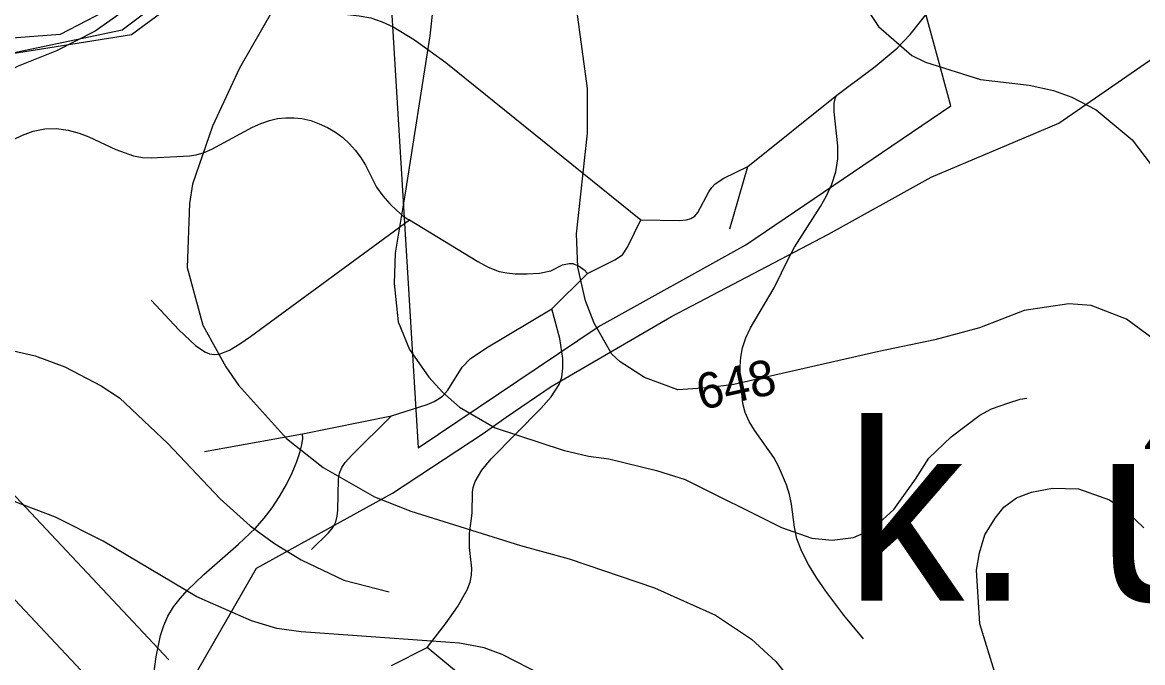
# Model space of a CAD drawing. Extents: x -709584 to -702006, y -1161789 to -1157496.
# Drawn here: x -706160.6 to -705846.2, y -1160941.2 to -1160761.6 of the extents above; entities that cross this region are included whole.
import ezdxf

# ---------------------------------------------------------------- set-up
doc = ezdxf.new("R2010")
doc.units = 0
for name, color, linetype in [('102_obvod PÚ', 7, 'Continuous'), ('103_hranice KÚ', 7, 'Continuous'), ('104_název KÚ', 7, 'Continuous'), ('120_vrstevnice hlavní', 7, 'Continuous'), ('121_vrstevnice hlavní_popis', 7, 'Continuous'), ('122_vrstevnice základní', 7, 'Continuous'), ('124_vrstevnice doplňková', 7, 'Continuous'), ('408_BPEJ_linie', 7, 'Continuous'), ('411_akumulovaný odtok', 7, 'Continuous'), ('419_LPIS PB', 7, 'Continuous'), ('735_OP sítí TI', 7, 'Continuous')]:
    doc.layers.add(name, color=color, linetype=linetype)

msp = doc.modelspace()

# ---------------------------------------------------------------- linework, layer by layer
at = {"layer": '102_obvod PÚ'}
msp.add_lwpolyline([(-706120.58, -1160754.63), (-706132.64, -1160763.73), (-706186.11, -1160775.01), (-706211.95, -1160782.93), (-706228.36, -1160784.79), (-706284.52, -1160780.59), (-706285.11, -1160766.44), (-706317.29, -1160776.61), (-706343.44, -1160778.04), (-706343.3, -1160802.68), (-706355.36, -1160805.32), (-706354.93, -1160815.6), (-706354.36, -1160827.87), (-706344.72, -1160825.16), (-706297.34, -1160821.34), (-706288.53, -1160820.63), (-706288.78, -1160824.8), (-706344.65, -1160829.16), (-706368.79, -1160838.42), (-706446.04, -1160849.6), (-706472.94, -1160851.67)], dxfattribs=at)
at = {"layer": '103_hranice KÚ'}
for points in [[(-706151.9, -1161148.88), (-706147.72, -1161124.93), (-706138.1, -1161089.98), (-706136.46, -1161084.87), (-706126.36, -1161062.88), (-706125.32, -1161048.45), (-706118.78, -1161027.74), (-706120.86, -1161004.08), (-706131.38, -1160978.09), (-706094.9, -1160914.73), (-706056.71, -1160893.7), (-706031.32, -1160876.89), (-706024.82, -1160872.37), (-706012.18, -1160863.74), (-705978.43, -1160844.09), (-705934.32, -1160821.04), (-705905.56, -1160805.06), (-705869.7, -1160789.87), (-705832.73, -1160764.32), (-705787.69, -1160732.88)], [(-706131.38, -1160978.09), (-706094.9, -1160914.73), (-706056.71, -1160893.7), (-706031.32, -1160876.89), (-706024.82, -1160872.37), (-706012.18, -1160863.74), (-705978.43, -1160844.09), (-705934.32, -1160821.04), (-705905.56, -1160805.06), (-705869.7, -1160789.87), (-705832.73, -1160764.32)]]:
    msp.add_lwpolyline(points, dxfattribs=at)
at = {"layer": '120_vrstevnice hlavní'}
for points in [[(-706087.32, -1160752.8), (-706099.72, -1160774.46), (-706107.27, -1160790.7), (-706112.83, -1160806.95), (-706113.68, -1160812.36), (-706114.33, -1160830.32), (-706109.98, -1160846.56), (-706103.56, -1160858.24), (-706100, -1160863.37), (-706086.46, -1160878.33), (-706076.21, -1160886.46), (-706061.81, -1160894.72), (-706051.55, -1160898.71), (-706020.78, -1160908.4), (-706007.1, -1160912.11), (-705983.16, -1160920.23), (-705966.06, -1160927.92), (-705955.94, -1160934.62), (-705949.1, -1160940.89), (-705943.4, -1160948.02)], [(-705887.54, -1160900.71), (-705885.14, -1160897.62), (-705881.54, -1160894.97), (-705877.35, -1160893.41), (-705871.44, -1160892.3), (-705864.17, -1160892.44), (-705855.48, -1160895.58), (-705850.35, -1160899.14), (-705845.79, -1160903.41)], [(-705843.36, -1160987.14), (-705849.29, -1160987.71), (-705855.9, -1160986.8), (-705863.19, -1160984.09), (-705870.35, -1160978.07), (-705877.14, -1160968.53), (-705886.26, -1160948.58), (-705891.87, -1160930.38), (-705892.82, -1160915.24), (-705891.96, -1160910.4), (-705890.45, -1160905.39), (-705887.54, -1160900.71)]]:
    msp.add_lwpolyline(points, dxfattribs=at)
at = {"layer": '122_vrstevnice základní'}
for points in [[(-705840.66, -1160852.26), (-705850.64, -1160844.85), (-705860.61, -1160841), (-705866.88, -1160840.57), (-705879.42, -1160842.43), (-705891.96, -1160847.27), (-705904.5, -1160850.69), (-705920.17, -1160853.97), (-705960.93, -1160863.23), (-705968.22, -1160864.13), (-705976.6, -1160864.66), (-705986.01, -1160861.24), (-705992.85, -1160856.82), (-705995.13, -1160854.68), (-706000.11, -1160845.99), (-706002.54, -1160839.72), (-706004.67, -1160830.31), (-706005.1, -1160820.91), (-706001.97, -1160792.7), (-706001.97, -1160780.16), (-706007.52, -1160739.4)], [(-705924.88, -1160755.93), (-705920.32, -1160762.77), (-705910.91, -1160770.89), (-705907.07, -1160772.75), (-705891.68, -1160777.59), (-705878, -1160779.16), (-705871.16, -1160780.73), (-705866.03, -1160782.58), (-705859.19, -1160786.14), (-705849.07, -1160794.55), (-705843.8, -1160801.53), (-705833.94, -1160814.98)], [(-705999.26, -1160954.86), (-706014.65, -1160944.74), (-706025.91, -1160938.9), (-706031.04, -1160937.04), (-706037.88, -1160935.76), (-706082.33, -1160932.62), (-706089.17, -1160931.63), (-706096.3, -1160929.49), (-706111.69, -1160922.79), (-706137.91, -1160907.12), (-706151.3, -1160900.42), (-706165.69, -1160895.01)]]:
    msp.add_lwpolyline(points, dxfattribs=at)
at = {"layer": '124_vrstevnice doplňková'}
for points in [[(-706093.87, -1160715.66), (-706105.13, -1160731.99), (-706121.23, -1160749.38), (-706127.22, -1160754.79), (-706140.19, -1160764.05), (-706151.02, -1160769.61), (-706161.84, -1160773.89), (-706170.68, -1160778.16), (-706192.34, -1160784.43), (-706199.18, -1160785.43), (-706221.69, -1160787), (-706240.07, -1160786.43), (-706256.46, -1160784.86), (-706280.4, -1160777.73), (-706294.08, -1160772.75), (-706303.34, -1160768.61)], [(-706044.57, -1160749.95), (-706046.28, -1160765.34), (-706053.26, -1160810.08), (-706055.97, -1160826.32), (-706056.26, -1160834.87), (-706055.12, -1160845.56), (-706051.98, -1160853.4), (-706046.57, -1160861.09), (-706042.72, -1160865.37), (-706037.88, -1160869.5), (-706027.9, -1160875.34), (-706008.81, -1160881.61), (-706001.68, -1160883.32), (-705995.98, -1160884.03), (-705982.59, -1160887.31), (-705974.61, -1160889.88), (-705947.53, -1160903.27), (-705938.98, -1160906.26), (-705933.28, -1160906.83), (-705927.3, -1160906.12), (-705922.17, -1160903.84), (-705916.03, -1160898.24), (-705909.92, -1160889.73), (-705906.21, -1160883.89), (-705899.94, -1160877.91), (-705891.82, -1160871.78), (-705888.58, -1160870.02), (-705883.7, -1160868.36), (-705880.56, -1160867.26), (-705878.62, -1160866.99)], [(-706168.97, -1160852.47), (-706157, -1160855.11), (-706148.73, -1160858.24), (-706138.48, -1160863.52), (-706133.35, -1160866.94), (-706119.81, -1160879.76), (-706105.13, -1160895.29), (-706096.72, -1160902.84), (-706089.89, -1160907.83), (-706082.33, -1160912.39), (-706070.36, -1160918.09), (-706057.68, -1160921.37)]]:
    msp.add_lwpolyline(points, dxfattribs=at)
at = {"layer": '408_BPEJ_linie'}
for points in [[(-706058, -1160741), (-706049.5, -1160881), (-705999, -1160847), (-705957.5, -1160824), (-705900, -1160785), (-705917.8, -1160719.6), (-705903.6, -1160720.9), (-705896.1, -1160716.2), (-705896.1, -1160710.7), (-705903.01, -1160702.52), (-705904.51, -1160696.49), (-705907.51, -1160687), (-705918.77, -1160683.23), (-705923.11, -1160679.5), (-705923.5, -1160675.5), (-705922.65, -1160670.4), (-705918.02, -1160662.15), (-705916.52, -1160653.11), (-705916.52, -1160646.33), (-705917.43, -1160644.96), (-705846.39, -1160609.22)], [(-706349.5, -1160814), (-706233.5, -1160820.5), (-706245, -1160808), (-706273.13, -1160783.05), (-706263.37, -1160786.88), (-706255.11, -1160787.63), (-706232.59, -1160783.86), (-706231.16, -1160783.52), (-706228.5, -1160784), (-706183.5, -1160773.5), (-706130, -1160765), (-706116.5, -1160755), (-706105.5, -1160750.5), (-706058, -1160741)]]:
    msp.add_lwpolyline(points, dxfattribs=at)
at = {"layer": '411_akumulovaný odtok'}
for p, q in [((-705956.99, -1160802), (-705931.99, -1160782)), ((-705961.99, -1160819.5), (-705956.99, -1160802)), ((-706011.99, -1160842), (-706001.99, -1160832)), ((-706081.99, -1160877), (-706056.99, -1160872)), ((-706109.49, -1160882), (-706081.99, -1160877)), ((-706056.99, -1160942), (-706046.99, -1160937))]:
    msp.add_line(p, q, dxfattribs=at)
for points in [[(-706139.49, -1160732), (-706138.95, -1160731.9), (-706137.59, -1160732.02), (-706135.55, -1160732.4), (-706132.99, -1160733.08), (-706129.63, -1160734.26), (-706118.06, -1160739.18), (-706106.56, -1160743.63), (-706103.56, -1160745.15), (-706100.87, -1160746.9), (-706090.79, -1160754.84), (-706088.17, -1160756.48), (-706085.41, -1160757.74), (-706082.4, -1160758.53), (-706079.24, -1160758.94), (-706069.36, -1160759.39), (-706066.06, -1160759.71), (-706062.83, -1160760.34), (-706059.66, -1160761.41), (-706056.56, -1160762.85), (-706050.55, -1160766.46), (-706041.75, -1160772.86), (-705986.99, -1160817)], [(-705931.99, -1160782), (-705921.28, -1160773.96), (-705915.08, -1160768.8), (-705911.41, -1160764.95), (-705904.85, -1160756.72), (-705902.44, -1160754.5), (-705901.1, -1160753.65), (-705899.65, -1160753.03), (-705896.47, -1160752.31), (-705893.07, -1160752), (-705882.51, -1160751.61), (-705879.06, -1160751.19), (-705877.38, -1160750.81), (-705874.13, -1160749.61), (-705865.81, -1160745.27), (-705861.58, -1160743.53), (-705857.52, -1160742.44), (-705854.25, -1160742.01), (-705851.99, -1160742)], [(-705924.49, -1160934.5), (-705930.05, -1160927.88), (-705935.12, -1160921.21), (-705937.65, -1160917.5), (-705939.95, -1160913.73), (-705941.85, -1160910.03), (-705943.18, -1160906.52), (-705943.86, -1160903.2), (-705944.71, -1160896.76), (-705945.32, -1160894.02), (-705946.15, -1160891.31), (-705948.34, -1160886.08), (-705949.71, -1160883.62), (-705955.08, -1160876.02), (-705956.61, -1160873.56), (-705957.75, -1160871.06), (-705958.36, -1160868.5), (-705959.12, -1160860.72), (-705959.16, -1160858.1), (-705958.99, -1160855.48), (-705958.51, -1160852.89), (-705957.54, -1160850.06), (-705956.2, -1160847.27), (-705949.61, -1160836.07), (-705945.5, -1160827.62), (-705943.86, -1160824.66), (-705936.59, -1160813.2), (-705934.9, -1160810.29), (-705933.4, -1160807.02), (-705932.28, -1160803.48), (-705931.7, -1160799.84), (-705931.71, -1160796.23), (-705932.75, -1160786.71), (-705932.7, -1160784.29), (-705932.41, -1160782.66), (-705931.99, -1160782)], [(-706163.17, -1160794.45), (-706160.59, -1160793.21), (-706157.6, -1160792.13), (-706154.34, -1160791.45), (-706151.06, -1160791.37), (-706147.81, -1160791.8), (-706144.72, -1160792.63), (-706141.95, -1160793.72), (-706134.43, -1160797.23), (-706129.42, -1160798.99), (-706126.92, -1160799.47), (-706124.52, -1160799.6), (-706113.71, -1160799), (-706111.84, -1160798.74), (-706109.63, -1160798.11), (-706107.41, -1160797.19), (-706096.03, -1160791), (-706093.66, -1160789.93), (-706091.23, -1160789.08), (-706088.99, -1160788.59), (-706086.72, -1160788.34), (-706084.44, -1160788.33), (-706082.17, -1160788.58), (-706079.69, -1160789.15), (-706077.28, -1160790.01), (-706074.96, -1160791.1), (-706072.77, -1160792.4), (-706070.71, -1160793.93), (-706068.84, -1160795.62), (-706067.18, -1160797.42), (-706065.7, -1160799.39), (-706064.35, -1160801.66), (-706061.24, -1160807.8), (-706059.48, -1160810.28), (-706057.51, -1160812.5), (-706055.56, -1160814.39), (-706053.85, -1160815.84), (-706052.6, -1160816.75), (-706051.99, -1160817)], [(-705986.99, -1160817), (-705976.2, -1160817.13), (-705974.16, -1160816.96), (-705972.94, -1160816.63), (-705971.9, -1160815.96), (-705971.05, -1160814.92), (-705967.91, -1160809.11), (-705967.11, -1160807.91), (-705966.13, -1160806.88), (-705963.71, -1160805.29), (-705956.99, -1160802)], [(-706124.49, -1160839.5), (-706116.75, -1160847.81), (-706112.04, -1160852.28), (-706109.45, -1160854.02), (-706108.14, -1160854.56), (-706106.81, -1160854.79), (-706105.4, -1160854.65), (-706102.51, -1160853.52), (-706099.57, -1160851.77), (-706096.6, -1160849.72), (-706051.99, -1160817)], [(-706051.99, -1160817), (-706032.77, -1160828.66), (-706029.84, -1160830.25), (-706026.8, -1160831.47), (-706024.61, -1160831.9), (-706022.34, -1160832.09), (-706018.91, -1160832.13), (-706015.51, -1160831.94), (-706012.32, -1160831.27), (-706008.98, -1160829.65), (-706007.1, -1160829.19), (-706006.15, -1160829.23), (-706004.37, -1160829.94), (-706002.94, -1160830.99), (-706001.99, -1160832)], [(-706001.99, -1160832), (-705994.35, -1160828.24), (-705992.18, -1160826.81), (-705990.75, -1160824.64), (-705986.99, -1160817)], [(-706056.99, -1160872), (-706046.96, -1160868.77), (-706045.05, -1160867.94), (-706043.35, -1160866.94), (-706042.59, -1160866.33), (-706041.23, -1160864.75), (-706037.17, -1160858.31), (-706034.9, -1160856.02), (-706030.32, -1160852.92), (-706011.99, -1160842)], [(-706046.99, -1160937), (-706041.81, -1160930.35), (-706038.49, -1160925.58), (-706035.78, -1160920.8), (-706034.94, -1160918.65), (-706034.55, -1160916.71), (-706034.49, -1160914.79), (-706035.09, -1160908.91), (-706035.1, -1160904.99), (-706034.4, -1160899.27), (-706034.29, -1160893.37), (-706034.11, -1160892.07), (-706033.56, -1160890.44), (-706031.63, -1160887.24), (-706029.02, -1160884.08), (-706015.07, -1160869.88), (-706012.23, -1160866.63), (-706009.94, -1160863.21), (-706009.2, -1160861.13), (-706008.87, -1160858.63), (-706008.92, -1160855.88), (-706009.77, -1160850.25), (-706011.99, -1160842)], [(-706079.49, -1160909.5), (-706074.73, -1160904.83), (-706073.42, -1160903.21), (-706072.64, -1160901.73), (-706072.25, -1160900.13), (-706072.08, -1160898.43), (-706071.88, -1160889.7), (-706071.59, -1160888.05), (-706070.96, -1160886.51), (-706069.98, -1160885.07), (-706068.19, -1160883.04), (-706056.99, -1160872)], [(-706123.96, -1160945.68), (-706123.11, -1160939.56), (-706121.85, -1160933.65), (-706120.95, -1160930.84), (-706119.78, -1160928.18), (-706118.22, -1160925.6), (-706116.36, -1160923.18), (-706114.29, -1160920.87), (-706109.74, -1160916.46), (-706100, -1160907.94), (-706095.21, -1160903.49), (-706092.76, -1160900.73), (-706090.53, -1160897.78), (-706088.42, -1160894.58), (-706086.51, -1160891.26), (-706084.86, -1160887.96), (-706083.55, -1160884.83), (-706082.62, -1160882.01), (-706082.15, -1160880.01), (-706081.92, -1160878.44), (-706081.99, -1160877)], [(-706016.99, -1160974.5), (-706016.83, -1160968.51), (-706016.99, -1160964.94), (-706017.38, -1160963.15), (-706017.72, -1160962.35), (-706018.78, -1160960.79), (-706022.43, -1160957.36), (-706046.99, -1160937)]]:
    msp.add_lwpolyline(points, dxfattribs=at)
at = {"layer": '419_LPIS PB'}
msp.add_lwpolyline([(-706132.74, -1160756), (-706150.01, -1160765.03), (-706171.03, -1160766.54), (-706213.82, -1160779.34), (-706232.59, -1160783.86), (-706255.11, -1160787.63), (-706263.37, -1160786.88), (-706280.64, -1160780.1), (-706297.91, -1160765.79), (-706310.67, -1160762.02), (-706326.44, -1160761.27)], dxfattribs=at)
at = {"layer": '735_OP sítí TI'}
for points in [[(-706119.51, -1160940.41), (-706159.66, -1160897.73), (-706234, -1160818.62), (-706351.01, -1160795.71), (-706483.17, -1160770.02), (-706584.19, -1160750.4), (-706618.11, -1160686.3), (-706648.19, -1160629.03)], [(-706134.08, -1160954.11), (-706174.22, -1160911.43), (-706244.16, -1160837.01), (-706354.84, -1160815.34), (-706486.99, -1160789.66), (-706597.39, -1160768.21), (-706635.81, -1160695.62), (-706665.89, -1160638.33)]]:
    msp.add_lwpolyline(points, dxfattribs=at)

# ---------------------------------------------------------------- texts
at = {"layer": '104_název KÚ'}
msp.add_text('k. ú. Senotín', height=50, dxfattribs=at).set_placement((-705929.65, -1160923.88))
at = {"layer": '121_vrstevnice hlavní_popis'}
msp.add_text('648', height=10, rotation=12.5207, dxfattribs=at).set_placement((-705970.15, -1160870.42))

doc.saveas('drawing.dxf')
